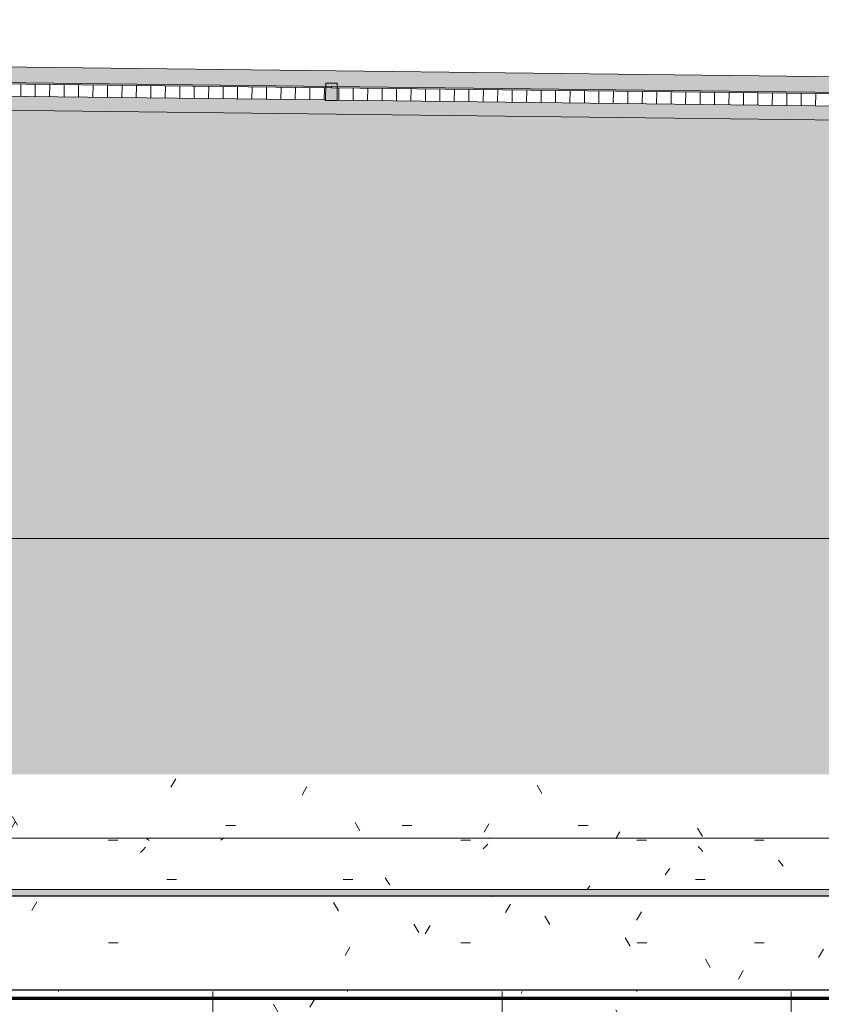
# Model space of a CAD drawing. Header units: millimetres. Extents: x -62758 to 78208, y -26429 to 33271.
# Tile 351 of 656: x -48668 to -45895, y 29861 to 33269. Entities that reach past the tile are written whole.
import ezdxf

# ---------------------------------------------------------------- set-up
doc = ezdxf.new("R2010")
doc.units = ezdxf.units.MM
for name, color, linetype, lineweight in [('A-DETL', 90, 'Continuous', 9), ('A-FLOR', 192, 'Continuous', 18), ('A-FLOR-PATT', 8, 'Continuous', 18), ('A-GENM', 13, 'Continuous', 9), ('A-GLAZ', 151, 'Continuous', 9), ('A-GLAZ-CURT', 52, 'Continuous', 9), ('A-GLAZ-CWMG', 51, 'Continuous', 9), ('A-GLAZ-SILL', 1, 'Continuous', 9), ('A-WALL', 113, 'Continuous', 18)]:
    doc.layers.add(name, color=color, linetype=linetype, lineweight=lineweight)
pattern_1 = [(0, (0, 0), (812.8, 203.2), [33.528, -576.072, 33.528, -576.072, -3251.2]), (0, (0, 0), (812.8, 203.2), [-1219.2, 33.528, -1185.672, 33.528, -576.072, -1422.4]), (0, (0, 0), (812.8, 203.2), [-3048, 33.528, -372.872, 33.528, -982.472]), (120, (304.8, 101.6), (-582.37636, 602.30545), [33.528, -576.072, 33.528, -576.072, -3251.2]), (120, (304.8, 101.6), (-582.37636, 602.30545), [-1219.2, 33.528, -1185.672, 33.528, -576.072, -1422.4]), (120, (304.8, 101.6), (-582.37636, 602.30545), [-3048, 33.528, -372.872, 33.528, -982.472]), (240, (406.4, 508), (-230.42364, -805.50545), [33.528, -576.072, 33.528, -576.072, -3251.2]), (240, (406.4, 508), (-230.42364, -805.50545), [-1219.2, 33.528, -1185.672, 33.528, -576.072, -1422.4]), (240, (406.4, 508), (-230.42364, -805.50545), [-3048, 33.528, -372.872, 33.528, -982.472])]

# ---------------------------------------------------------------- blocks, each defined once
blk = doc.blocks.new('FP_244-PLANTA DE IMPERMEABILIZAÇÃO - TÉRREO')
at = {"layer": 'A-GENM', "lineweight": 5}
for p, q in [((-47032.6, 30234.4), (-47032.7, 30234.4)), ((-47032.5, 30234.4), (-47032.6, 30234.4)), ((-47032.4, 30234.5), (-47032.5, 30234.4)), ((-47032.3, 30234.5), (-47032.4, 30234.5)), ((-47032.2, 30234.5), (-47032.3, 30234.5)), ((-47032.1, 30234.6), (-47032.2, 30234.5)), ((-47032, 30234.6), (-47032.1, 30234.6)), ((-47031.9, 30234.7), (-47032, 30234.6)), ((-47031.8, 30234.8), (-47031.9, 30234.7)), ((-47031.7, 30234.8), (-47031.8, 30234.8)), ((-47031.6, 30234.9), (-47031.7, 30234.8)), ((-47031.5, 30235), (-47031.6, 30234.9)), ((-47031.4, 30235.1), (-47031.5, 30235)), ((-47031.3, 30235.2), (-47031.4, 30235.1)), ((-47031.2, 30235.3), (-47031.3, 30235.2)), ((-47031.1, 30235.4), (-47031.2, 30235.3)), ((-47031, 30235.6), (-47031.1, 30235.4))]:
    blk.add_line(p, q, dxfattribs=at)
blk = doc.blocks.new('FP_245-PLANTA DE IMPERMEABILIZAÇÃO - TÉRREO')
at = {"layer": 'A-GENM', "lineweight": 5}
for p, q in [((-48216.3, 30437), (-48216.4, 30436.9)), ((-48216.4, 30436.9), (-48216.4, 30436.8)), ((-48216.2, 30437.1), (-48216.3, 30437)), ((-48216.1, 30437.2), (-48216.2, 30437.1)), ((-48216, 30437.2), (-48216.1, 30437.2)), ((-48215.9, 30437.3), (-48216, 30437.2)), ((-48215.8, 30437.3), (-48215.9, 30437.3)), ((-48215.7, 30437.4), (-48215.8, 30437.3)), ((-48215.6, 30437.4), (-48215.7, 30437.4)), ((-48215.5, 30437.4), (-48215.6, 30437.4)), ((-48215.4, 30437.5), (-48215.5, 30437.4)), ((-48215.3, 30437.5), (-48215.4, 30437.5)), ((-48215.2, 30437.5), (-48215.3, 30437.5)), ((-47977.8, 30437.5), (-47977.9, 30437.5)), ((-47977.7, 30437.5), (-47977.8, 30437.5)), ((-47977.6, 30437.4), (-47977.7, 30437.5)), ((-47977.5, 30437.4), (-47977.6, 30437.4)), ((-47977.4, 30437.3), (-47977.5, 30437.4)), ((-47977.5, 30437.4), (-47977.5, 30437.4)), ((-47977.3, 30437.3), (-47977.4, 30437.3)), ((-47977.2, 30437.2), (-47977.3, 30437.3)), ((-47977.1, 30437.2), (-47977.2, 30437.2)), ((-47977, 30437.1), (-47977.1, 30437.2)), ((-47976.9, 30437), (-47977, 30437.1)), ((-47976.8, 30436.9), (-47976.9, 30437)), ((-47976.7, 30436.8), (-47976.8, 30436.9)), ((-47043.2, 30436.9), (-47043.3, 30436.8)), ((-47043.1, 30437), (-47043.2, 30436.9)), ((-47043, 30437.1), (-47043.1, 30437)), ((-47042.9, 30437.2), (-47043, 30437.1)), ((-47042.8, 30437.2), (-47042.9, 30437.2)), ((-47042.7, 30437.3), (-47042.8, 30437.2)), ((-47042.6, 30437.3), (-47042.7, 30437.3)), ((-47042.5, 30437.4), (-47042.6, 30437.3)), ((-47042.4, 30437.4), (-47042.5, 30437.4)), ((-47042.3, 30437.4), (-47042.4, 30437.4)), ((-47042.2, 30437.5), (-47042.3, 30437.4)), ((-47042.1, 30437.5), (-47042.2, 30437.5)), ((-47042, 30437.5), (-47042.1, 30437.5))]:
    blk.add_line(p, q, dxfattribs=at)
blk = doc.blocks.new('FP_246-PLANTA DE IMPERMEABILIZAÇÃO - TÉRREO')
at = {"layer": 'A-GENM', "lineweight": 5}
for p, q in [((-47032.6, 30234.4), (-47032.7, 30234.4)), ((-47032.5, 30234.4), (-47032.6, 30234.4)), ((-47032.4, 30234.5), (-47032.5, 30234.4)), ((-47032.3, 30234.5), (-47032.4, 30234.5)), ((-47032.2, 30234.5), (-47032.3, 30234.5)), ((-47032.1, 30234.6), (-47032.2, 30234.5)), ((-47032, 30234.6), (-47032.1, 30234.6)), ((-47031.9, 30234.7), (-47032, 30234.6)), ((-47031.8, 30234.8), (-47031.9, 30234.7)), ((-47031.7, 30234.8), (-47031.8, 30234.8)), ((-47031.6, 30234.9), (-47031.7, 30234.8)), ((-47031.5, 30235), (-47031.6, 30234.9)), ((-47031.4, 30235.1), (-47031.5, 30235)), ((-47031.3, 30235.2), (-47031.4, 30235.1)), ((-47031.2, 30235.3), (-47031.3, 30235.2)), ((-47031.1, 30235.4), (-47031.2, 30235.3)), ((-47031, 30235.5), (-47031.1, 30235.4))]:
    blk.add_line(p, q, dxfattribs=at)
blk = doc.blocks.new('FP_247-PLANTA DE IMPERMEABILIZAÇÃO - TÉRREO')
at = {"layer": 'A-GENM', "lineweight": 5}
for p, q in [((-48216.3, 30436.9), (-48216.4, 30436.8)), ((-48216.2, 30437), (-48216.3, 30436.9)), ((-48216.1, 30437.1), (-48216.2, 30437)), ((-48216, 30437.2), (-48216.1, 30437.1)), ((-48215.9, 30437.2), (-48216, 30437.2)), ((-48215.8, 30437.3), (-48215.9, 30437.2)), ((-48215.7, 30437.3), (-48215.8, 30437.3)), ((-48215.6, 30437.4), (-48215.7, 30437.3)), ((-48215.5, 30437.4), (-48215.6, 30437.4)), ((-48215.4, 30437.5), (-48215.5, 30437.4)), ((-48215.3, 30437.5), (-48215.4, 30437.5)), ((-48215.2, 30437.5), (-48215.3, 30437.5)), ((-48215.1, 30437.5), (-48215.2, 30437.5)), ((-47977.9, 30437.5), (-47978, 30437.5)), ((-47978, 30437.5), (-47978, 30437.5)), ((-47977.8, 30437.5), (-47977.9, 30437.5)), ((-47977.7, 30437.4), (-47977.8, 30437.5)), ((-47977.6, 30437.4), (-47977.7, 30437.4)), ((-47977.5, 30437.4), (-47977.6, 30437.4)), ((-47977.4, 30437.3), (-47977.5, 30437.4)), ((-47977.3, 30437.3), (-47977.4, 30437.3)), ((-47977.2, 30437.2), (-47977.3, 30437.3)), ((-47977.1, 30437.1), (-47977.2, 30437.2)), ((-47977, 30437.1), (-47977.1, 30437.1)), ((-47976.9, 30437), (-47977, 30437.1)), ((-47976.8, 30436.9), (-47976.9, 30437)), ((-47976.7, 30436.8), (-47976.8, 30436.9)), ((-47043.2, 30436.9), (-47043.3, 30436.8)), ((-47043.1, 30437), (-47043.2, 30436.9)), ((-47043, 30437.1), (-47043.1, 30437)), ((-47042.9, 30437.2), (-47043, 30437.1)), ((-47042.8, 30437.2), (-47042.9, 30437.2)), ((-47042.7, 30437.3), (-47042.8, 30437.2)), ((-47042.6, 30437.3), (-47042.7, 30437.3)), ((-47042.5, 30437.4), (-47042.6, 30437.3)), ((-47042.4, 30437.4), (-47042.5, 30437.4)), ((-47042.3, 30437.4), (-47042.4, 30437.4)), ((-47042.2, 30437.5), (-47042.3, 30437.4)), ((-47042.1, 30437.5), (-47042.2, 30437.5)), ((-47042, 30437.5), (-47042.1, 30437.5))]:
    blk.add_line(p, q, dxfattribs=at)
blk = doc.blocks.new('FP_248-PLANTA DE IMPERMEABILIZAÇÃO - TÉRREO')
at = {"layer": 'A-GENM', "lineweight": 5}
for p, q in [((-47032.6, 30234.4), (-47032.7, 30234.4)), ((-47032.5, 30234.4), (-47032.6, 30234.4)), ((-47032.4, 30234.5), (-47032.5, 30234.4)), ((-47032.3, 30234.5), (-47032.4, 30234.5)), ((-47032.2, 30234.5), (-47032.3, 30234.5)), ((-47032.1, 30234.6), (-47032.2, 30234.5)), ((-47032, 30234.6), (-47032.1, 30234.6)), ((-47031.9, 30234.7), (-47032, 30234.6)), ((-47031.8, 30234.8), (-47031.9, 30234.7)), ((-47031.7, 30234.8), (-47031.8, 30234.8)), ((-47031.6, 30234.9), (-47031.7, 30234.8)), ((-47031.5, 30235), (-47031.6, 30234.9)), ((-47031.4, 30235.1), (-47031.5, 30235)), ((-47031.3, 30235.2), (-47031.4, 30235.1)), ((-47031.2, 30235.3), (-47031.3, 30235.2)), ((-47031.1, 30235.4), (-47031.2, 30235.3)), ((-47031, 30235.5), (-47031.1, 30235.4))]:
    blk.add_line(p, q, dxfattribs=at)
blk = doc.blocks.new('FP_249-PLANTA DE IMPERMEABILIZAÇÃO - TÉRREO')
at = {"layer": 'A-GENM', "lineweight": 5}
for p, q in [((-48216.3, 30436.9), (-48216.4, 30436.8)), ((-48216.2, 30437), (-48216.3, 30436.9)), ((-48216.1, 30437.1), (-48216.2, 30437)), ((-48216, 30437.2), (-48216.1, 30437.1)), ((-48215.9, 30437.2), (-48216, 30437.2)), ((-48215.8, 30437.3), (-48215.9, 30437.2)), ((-48215.7, 30437.3), (-48215.8, 30437.3)), ((-48215.6, 30437.4), (-48215.7, 30437.3)), ((-48215.5, 30437.4), (-48215.6, 30437.4)), ((-48215.4, 30437.4), (-48215.5, 30437.4)), ((-48215.3, 30437.5), (-48215.4, 30437.4)), ((-48215.2, 30437.5), (-48215.3, 30437.5)), ((-48215.1, 30437.5), (-48215.2, 30437.5)), ((-47977.9, 30437.5), (-47978, 30437.5)), ((-47977.8, 30437.5), (-47977.9, 30437.5)), ((-47977.7, 30437.5), (-47977.8, 30437.5)), ((-47977.6, 30437.4), (-47977.7, 30437.5)), ((-47977.5, 30437.4), (-47977.6, 30437.4)), ((-47977.4, 30437.3), (-47977.5, 30437.4)), ((-47977.3, 30437.3), (-47977.4, 30437.3)), ((-47977.2, 30437.2), (-47977.3, 30437.3)), ((-47977.1, 30437.2), (-47977.2, 30437.2)), ((-47977, 30437.1), (-47977.1, 30437.2)), ((-47976.9, 30437), (-47977, 30437.1)), ((-47976.8, 30436.9), (-47976.9, 30437)), ((-47976.7, 30436.8), (-47976.8, 30436.9)), ((-47043.1, 30436.9), (-47043.2, 30436.8)), ((-47043, 30437), (-47043.1, 30436.9)), ((-47042.9, 30437.1), (-47043, 30437)), ((-47042.8, 30437.2), (-47042.9, 30437.1)), ((-47042.7, 30437.2), (-47042.8, 30437.2)), ((-47042.6, 30437.3), (-47042.7, 30437.2)), ((-47042.5, 30437.3), (-47042.6, 30437.3)), ((-47042.4, 30437.4), (-47042.5, 30437.3)), ((-47042.3, 30437.4), (-47042.4, 30437.4)), ((-47042.2, 30437.4), (-47042.3, 30437.4)), ((-47042.1, 30437.5), (-47042.2, 30437.4)), ((-47042, 30437.5), (-47042.1, 30437.5)), ((-47041.9, 30437.5), (-47042, 30437.5))]:
    blk.add_line(p, q, dxfattribs=at)
blk = doc.blocks.new('FP_250-PLANTA DE IMPERMEABILIZAÇÃO - TÉRREO')
at = {"layer": 'A-GENM', "lineweight": 5}
for p, q in [((-47032.6, 30234.4), (-47032.7, 30234.4)), ((-47032.5, 30234.4), (-47032.6, 30234.4)), ((-47032.4, 30234.5), (-47032.5, 30234.4)), ((-47032.3, 30234.5), (-47032.4, 30234.5)), ((-47032.2, 30234.5), (-47032.3, 30234.5)), ((-47032.1, 30234.6), (-47032.2, 30234.5)), ((-47032, 30234.6), (-47032.1, 30234.6)), ((-47031.9, 30234.7), (-47032, 30234.6)), ((-47031.8, 30234.7), (-47031.9, 30234.7)), ((-47031.7, 30234.8), (-47031.8, 30234.7)), ((-47031.6, 30234.9), (-47031.7, 30234.8)), ((-47031.5, 30235), (-47031.6, 30234.9)), ((-47031.4, 30235.1), (-47031.5, 30235)), ((-47031.3, 30235.2), (-47031.4, 30235.1)), ((-47031.2, 30235.3), (-47031.3, 30235.2)), ((-47031.1, 30235.4), (-47031.2, 30235.3)), ((-47031, 30235.5), (-47031.1, 30235.4)), ((-47030.9, 30235.6), (-47031, 30235.5))]:
    blk.add_line(p, q, dxfattribs=at)
blk = doc.blocks.new('FP_251-PLANTA DE IMPERMEABILIZAÇÃO - TÉRREO')
at = {"layer": 'A-GENM', "lineweight": 5}
for p, q in [((-48216.3, 30436.9), (-48216.4, 30436.8)), ((-48216.2, 30437), (-48216.3, 30436.9)), ((-48216.1, 30437.1), (-48216.2, 30437)), ((-48216, 30437.2), (-48216.1, 30437.1)), ((-48215.9, 30437.2), (-48216, 30437.2)), ((-48215.8, 30437.3), (-48215.9, 30437.2)), ((-48215.7, 30437.3), (-48215.8, 30437.3)), ((-48215.6, 30437.4), (-48215.7, 30437.3)), ((-48215.5, 30437.4), (-48215.6, 30437.4)), ((-48215.4, 30437.4), (-48215.5, 30437.4)), ((-48215.3, 30437.5), (-48215.4, 30437.4)), ((-48215.2, 30437.5), (-48215.3, 30437.5)), ((-48215.1, 30437.5), (-48215.2, 30437.5)), ((-47977.9, 30437.5), (-47978, 30437.5)), ((-47977.8, 30437.5), (-47977.9, 30437.5)), ((-47977.7, 30437.4), (-47977.8, 30437.5)), ((-47977.6, 30437.4), (-47977.7, 30437.4)), ((-47977.5, 30437.4), (-47977.6, 30437.4)), ((-47977.4, 30437.3), (-47977.5, 30437.4)), ((-47977.3, 30437.3), (-47977.4, 30437.3)), ((-47977.2, 30437.2), (-47977.3, 30437.3)), ((-47977.1, 30437.2), (-47977.2, 30437.2)), ((-47977, 30437.1), (-47977.1, 30437.2)), ((-47976.9, 30437), (-47977, 30437.1)), ((-47976.8, 30436.9), (-47976.9, 30437)), ((-47976.7, 30436.8), (-47976.8, 30436.9)), ((-47043.1, 30436.9), (-47043.2, 30436.8)), ((-47043, 30437), (-47043.1, 30436.9)), ((-47042.9, 30437.1), (-47043, 30437)), ((-47042.8, 30437.2), (-47042.9, 30437.1)), ((-47042.7, 30437.2), (-47042.8, 30437.2)), ((-47042.6, 30437.3), (-47042.7, 30437.2)), ((-47042.5, 30437.3), (-47042.6, 30437.3)), ((-47042.4, 30437.4), (-47042.5, 30437.3)), ((-47042.3, 30437.4), (-47042.4, 30437.4)), ((-47042.2, 30437.4), (-47042.3, 30437.4)), ((-47042.1, 30437.5), (-47042.2, 30437.4)), ((-47042, 30437.5), (-47042.1, 30437.5)), ((-47041.9, 30437.5), (-47042, 30437.5))]:
    blk.add_line(p, q, dxfattribs=at)
blk = doc.blocks.new('FP_252-PLANTA DE IMPERMEABILIZAÇÃO - TÉRREO')
at = {"layer": 'A-GENM', "color": 130, "lineweight": 5}
blk.add_line((-49883, 30235.6), (-45261, 30235.6), dxfattribs=at)
at = {"layer": 'A-GENM', "lineweight": 5}
for p, q in [((-47032.6, 30234.4), (-47032.7, 30234.4)), ((-47032.5, 30234.4), (-47032.6, 30234.4)), ((-47032.4, 30234.5), (-47032.5, 30234.4)), ((-47032.3, 30234.5), (-47032.4, 30234.5)), ((-47032.2, 30234.5), (-47032.3, 30234.5)), ((-47032.1, 30234.6), (-47032.2, 30234.5)), ((-47032, 30234.6), (-47032.1, 30234.6)), ((-47031.9, 30234.7), (-47032, 30234.6)), ((-47031.8, 30234.7), (-47031.9, 30234.7)), ((-47031.7, 30234.8), (-47031.8, 30234.7)), ((-47031.6, 30234.9), (-47031.7, 30234.8)), ((-47031.5, 30235), (-47031.6, 30234.9)), ((-47031.4, 30235.1), (-47031.5, 30235)), ((-47031.3, 30235.2), (-47031.4, 30235.1)), ((-47031.2, 30235.3), (-47031.3, 30235.2)), ((-47031.1, 30235.4), (-47031.2, 30235.3)), ((-47031, 30235.5), (-47031.1, 30235.4)), ((-47030.9, 30235.6), (-47031, 30235.5)), ((-47030.8, 30235.8), (-47030.9, 30235.6)), ((-47030.7, 30235.9), (-47030.8, 30235.8)), ((-47030.6, 30236), (-47030.7, 30235.9)), ((-47030.5, 30236.2), (-47030.6, 30236)), ((-47030.4, 30236.3), (-47030.5, 30236.2)), ((-47030.3, 30236.5), (-47030.4, 30236.3)), ((-47030.2, 30236.6), (-47030.3, 30236.5)), ((-47030.1, 30236.8), (-47030.2, 30236.6)), ((-47030, 30237), (-47030.1, 30236.8)), ((-47029.9, 30237.2), (-47030, 30237)), ((-47029.8, 30237.3), (-47029.9, 30237.2))]:
    blk.add_line(p, q, dxfattribs=at)
blk = doc.blocks.new('FP_253-PLANTA DE IMPERMEABILIZAÇÃO - TÉRREO')
at = {"layer": 'A-GENM', "lineweight": 5}
for p, q in [((-48216.3, 30436.9), (-48216.4, 30436.8)), ((-48216.2, 30437), (-48216.3, 30436.9)), ((-48216.1, 30437.1), (-48216.2, 30437)), ((-48216, 30437.2), (-48216.1, 30437.1)), ((-48215.9, 30437.2), (-48216, 30437.2)), ((-48215.8, 30437.3), (-48215.9, 30437.2)), ((-48215.7, 30437.3), (-48215.8, 30437.3)), ((-48215.6, 30437.4), (-48215.7, 30437.3)), ((-48215.5, 30437.4), (-48215.6, 30437.4)), ((-48215.4, 30437.4), (-48215.5, 30437.4)), ((-48215.3, 30437.5), (-48215.4, 30437.4)), ((-48215.2, 30437.5), (-48215.3, 30437.5)), ((-48215.1, 30437.5), (-48215.2, 30437.5)), ((-47977.9, 30437.5), (-47978, 30437.5)), ((-47977.8, 30437.5), (-47977.9, 30437.5)), ((-47977.7, 30437.4), (-47977.8, 30437.5)), ((-47977.6, 30437.4), (-47977.7, 30437.4)), ((-47977.5, 30437.4), (-47977.6, 30437.4)), ((-47977.4, 30437.3), (-47977.5, 30437.4)), ((-47977.3, 30437.3), (-47977.4, 30437.3)), ((-47977.2, 30437.2), (-47977.3, 30437.3)), ((-47977.1, 30437.2), (-47977.2, 30437.2)), ((-47977, 30437.1), (-47977.1, 30437.2)), ((-47976.9, 30437), (-47977, 30437.1)), ((-47976.8, 30436.9), (-47976.9, 30437)), ((-47976.7, 30436.8), (-47976.8, 30436.9)), ((-47043.1, 30436.9), (-47043.2, 30436.8)), ((-47043, 30437), (-47043.1, 30436.9)), ((-47042.9, 30437.1), (-47043, 30437)), ((-47042.8, 30437.2), (-47042.9, 30437.1)), ((-47042.7, 30437.2), (-47042.8, 30437.2)), ((-47042.6, 30437.3), (-47042.7, 30437.2)), ((-47042.5, 30437.3), (-47042.6, 30437.3)), ((-47042.4, 30437.4), (-47042.5, 30437.3)), ((-47042.3, 30437.4), (-47042.4, 30437.4)), ((-47042.2, 30437.4), (-47042.3, 30437.4)), ((-47042.1, 30437.5), (-47042.2, 30437.4)), ((-47042, 30437.5), (-47042.1, 30437.5)), ((-47041.9, 30437.5), (-47042, 30437.5))]:
    blk.add_line(p, q, dxfattribs=at)
blk = doc.blocks.new('FP_254-PLANTA DE IMPERMEABILIZAÇÃO - TÉRREO')
at = {"layer": 'A-GENM', "lineweight": 5}
for p, q in [((-48225.2, 30432.5), (-48230.5, 30436.8)), ((-47962.6, 30436.8), (-47971.8, 30429.1)), ((-48361.6, 30429.5), (-48328.1, 30429.5)), ((-48232.6, 30404.7), (-48241, 30396.1)), ((-48220, 30428), (-48225.2, 30432.5)), ((-47142.4, 30429.5), (-47108.9, 30429.5)), ((-47056.3, 30407.8), (-47064.7, 30399.3)), ((-47048, 30415.9), (-47056.3, 30407.8)), ((-46532.8, 30429.5), (-46499.3, 30429.5)), ((-46312.6, 30399.1), (-46321, 30407.6)), ((-46126.4, 30429.5), (-46092.9, 30429.5)), ((-48241, 30396.1), (-48249.4, 30387.1)), ((-46304.2, 30390.3), (-46312.6, 30399.1)), ((-46418.4, 30331.6), (-46426.8, 30320.5)), ((-46035, 30350.1), (-46043.4, 30360.4)), ((-46026.6, 30339.5), (-46035, 30350.1)), ((-47395.7, 30286.6), (-47404, 30298.6)), ((-46426.8, 30320.5), (-46435.2, 30309.1)), ((-48158.4, 30293.6), (-48124.9, 30293.6)), ((-47548.8, 30293.6), (-47515.3, 30293.6)), ((-47387.3, 30274.4), (-47395.7, 30286.6)), ((-46696, 30271.7), (-46704, 30259.8)), ((-46329.6, 30293.6), (-46296.1, 30293.6))]:
    blk.add_line(p, q, dxfattribs=at)
blk = doc.blocks.new('FP_255-PLANTA DE IMPERMEABILIZAÇÃO - TÉRREO')
at = {"layer": 'A-GENM', "color": 130, "lineweight": 5}
blk.add_line((-45261, 30436.3), (-49883, 30436.3), dxfattribs=at)
at = {"layer": 'A-GENM', "lineweight": 5}
for p, q in [((-48216.3, 30436.9), (-48216.4, 30436.8)), ((-48216.2, 30437), (-48216.3, 30436.9)), ((-48216.1, 30437.1), (-48216.2, 30437)), ((-48216, 30437.2), (-48216.1, 30437.1)), ((-48215.9, 30437.2), (-48216, 30437.2)), ((-48215.8, 30437.3), (-48215.9, 30437.2)), ((-48215.7, 30437.3), (-48215.8, 30437.3)), ((-48215.6, 30437.4), (-48215.7, 30437.3)), ((-48215.5, 30437.4), (-48215.6, 30437.4)), ((-48215.4, 30437.4), (-48215.5, 30437.4)), ((-48215.3, 30437.5), (-48215.4, 30437.4)), ((-48215.2, 30437.5), (-48215.3, 30437.5)), ((-48215.1, 30437.5), (-48215.2, 30437.5)), ((-47977.9, 30437.5), (-47978, 30437.5)), ((-47977.8, 30437.5), (-47977.9, 30437.5)), ((-47977.7, 30437.4), (-47977.8, 30437.5)), ((-47977.6, 30437.4), (-47977.7, 30437.4)), ((-47977.5, 30437.4), (-47977.6, 30437.4)), ((-47977.4, 30437.3), (-47977.5, 30437.4)), ((-47977.3, 30437.2), (-47977.4, 30437.3)), ((-47977.4, 30437.3), (-47977.4, 30437.3)), ((-47977.2, 30437.2), (-47977.3, 30437.2)), ((-47977.1, 30437.1), (-47977.2, 30437.2)), ((-47977, 30437), (-47977.1, 30437.1)), ((-47976.9, 30436.9), (-47977, 30437)), ((-47976.8, 30436.8), (-47976.9, 30436.9)), ((-47043.1, 30436.9), (-47043.2, 30436.8)), ((-47043, 30437), (-47043.1, 30436.9)), ((-47042.9, 30437.1), (-47043, 30437)), ((-47042.8, 30437.2), (-47042.9, 30437.1)), ((-47042.7, 30437.2), (-47042.8, 30437.2)), ((-47042.6, 30437.3), (-47042.7, 30437.2)), ((-47042.5, 30437.3), (-47042.6, 30437.3)), ((-47042.4, 30437.4), (-47042.5, 30437.3)), ((-47042.3, 30437.4), (-47042.4, 30437.4)), ((-47042.2, 30437.4), (-47042.3, 30437.4)), ((-47042.1, 30437.5), (-47042.2, 30437.4)), ((-47042, 30437.5), (-47042.1, 30437.5)), ((-47041.9, 30437.5), (-47042, 30437.5))]:
    blk.add_line(p, q, dxfattribs=at)
blk = doc.blocks.new('Brises30 - Brises-4975851-PLANTA DE IMPERMEABILIZAÇÃO - TÉRREO')
at = {"layer": 'A-GENM', "lineweight": 5}
blk.add_hatch(color=41, dxfattribs=at).paths.add_polyline_path([(-49928, 30237.3), (-45261, 30237.3), (-45261, 30259.2), (-49944.8, 30259.2), (-49945.9, 30237.3)])
at = {"layer": 'A-GENM', "color": 130, "lineweight": 5}
blk.add_line((-45261, 30435.8), (-49883, 30435.8), dxfattribs=at)
at = {"layer": 'A-GENM', "color": 90}
for p, q in [((-45261, 30259.2), (-49985.2, 30259.2)), ((-49985.2, 30237.3), (-45261, 30237.3))]:
    blk.add_line(p, q, dxfattribs=at)
at = {"layer": 'A-GENM', "color": 130, "lineweight": 5}
for name in ['FP_255-PLANTA DE IMPERMEABILIZAÇÃO - TÉRREO', 'FP_254-PLANTA DE IMPERMEABILIZAÇÃO - TÉRREO', 'FP_245-PLANTA DE IMPERMEABILIZAÇÃO - TÉRREO', 'FP_247-PLANTA DE IMPERMEABILIZAÇÃO - TÉRREO', 'FP_249-PLANTA DE IMPERMEABILIZAÇÃO - TÉRREO', 'FP_251-PLANTA DE IMPERMEABILIZAÇÃO - TÉRREO', 'FP_253-PLANTA DE IMPERMEABILIZAÇÃO - TÉRREO', 'FP_252-PLANTA DE IMPERMEABILIZAÇÃO - TÉRREO', 'FP_244-PLANTA DE IMPERMEABILIZAÇÃO - TÉRREO', 'FP_250-PLANTA DE IMPERMEABILIZAÇÃO - TÉRREO', 'FP_246-PLANTA DE IMPERMEABILIZAÇÃO - TÉRREO', 'FP_248-PLANTA DE IMPERMEABILIZAÇÃO - TÉRREO']:
    blk.add_blockref(name, (0, 0), dxfattribs=at)
blk = doc.blocks.new('Painel de gradil - Painel de gradil-5668053-PLANTA DE IMPERMEABILIZAÇÃO - TÉRREO')
at = {"layer": 'A-GLAZ-CURT', "lineweight": 5}
blk.add_hatch(color=107, dxfattribs=at).paths.add_polyline_path([(1250, -5), (1249.4, 0), (-1250, 0), (-1250, -5), (1249.5, -5)])
h = blk.add_hatch(dxfattribs=at)
h.set_pattern_fill('FP_152', color=256, style=0, pattern_type=2)
h.set_pattern_definition([(0, (0, -143.74), (0, 141.421), []), (90, (0, -143.736), (-50, 3e-15), [])])
h.paths.add_polyline_path([(1230, -47.1), (1229.5, -5), (-1230, -5), (-1229.3, -47.1), (1230, -47.1)])
at = {"layer": 'A-GLAZ-CURT', "color": 170, "lineweight": 5}
for p, q in [((-1250, 0), (-1250, -5)), ((1250, 0), (-1250, 0)), ((1250, -5), (1250, 0)), ((-1250, -5), (1250, -5))]:
    blk.add_line(p, q, dxfattribs=at)
at = {"layer": 'A-GLAZ-CURT', "color": 130, "lineweight": 5}
blk.add_line((-1230, -47.1), (1230, -47.1), dxfattribs=at)
blk = doc.blocks.new('Montante retangular - montante retangular 60x40mm metal-5668038-PLANTA DE IMPERMEABILIZAÇÃO - TÉRREO')
at = {"layer": 'A-GLAZ-CWMG', "lineweight": 5}
h = blk.add_hatch(color=107, dxfattribs=at)
h.paths.add_polyline_path([(20, 49), (20, 5), (-20, 5.2), (-20, 49), (0.5, 49)])
h.paths.add_polyline_path([(20, 0), (20, -11), (-20, -11), (-20, 0), (0, 0)])
at = {"layer": 'A-GLAZ-CWMG', "color": 90}
for p, q in [((-20, 49), (20, 49)), ((-20, -11), (-20, 49)), ((20, 49), (20, -11)), ((20, -11), (-20, -11))]:
    blk.add_line(p, q, dxfattribs=at)
blk = doc.blocks.new('FP_360-PLANTA DE IMPERMEABILIZAÇÃO - TÉRREO')
at = {"layer": 'A-GLAZ-SILL', "color": 130, "lineweight": 5}
blk.add_line((1775, 107.5), (-1775, 107.5), dxfattribs=at)
at = {"layer": 'A-GLAZ-SILL', "lineweight": 5}
for p, q in [((1775, 106.4), (-1775, 106.4)), ((-1000, 106.4), (-1000, 101)), ((0, 106.4), (0, 101)), ((1000, 106.4), (1000, 101))]:
    blk.add_line(p, q, dxfattribs=at)
blk = doc.blocks.new('CC_PEITORIL - PEITORIL-5520912-PLANTA DE IMPERMEABILIZAÇÃO - TÉRREO')
at = {"layer": 'A-GLAZ-SILL', "lineweight": 5}
h = blk.add_hatch(dxfattribs=at)
h.set_pattern_fill('FP_189', color=256, style=0, pattern_type=2)
h.set_pattern_definition([(0, (47533.37, -29804.38), (812.8, 203.2), [33.528, -576.072, 33.528, -3827.272]), (0, (47533.37, -29804.38), (812.8, 203.2), [-643.128, -576.072, 33.528, -1185.672, -2032]), (0, (47533.37, -29804.38), (812.8, 203.2), [-2438.4, 33.528, -576.072, 33.528, -1388.872]), (0, (47533.37, -29804.38), (812.8, 203.2), [-3081.528, -372.872, 33.528, -982.472]), (120, (47838.17, -29702.78), (-582.37636, 602.30545), [33.528, -576.072, 33.528, -3827.272]), (120, (47838.17, -29702.78), (-582.37636, 602.30545), [-643.128, -576.072, 33.528, -1185.672, -2032]), (120, (47838.17, -29702.78), (-582.37636, 602.30545), [-2438.4, 33.528, -576.072, 33.528, -1388.872]), (120, (47838.17, -29702.78), (-582.37636, 602.30545), [-3081.528, -372.872, 33.528, -982.472]), (240, (47939.77, -29296.38), (-230.42364, -805.50545), [33.528, -576.072, 33.528, -3827.272]), (240, (47939.77, -29296.38), (-230.42364, -805.50545), [-643.128, -576.072, 33.528, -1185.672, -2032]), (240, (47939.77, -29296.38), (-230.42364, -805.50545), [-2438.4, 33.528, -576.072, 33.528, -1388.872]), (240, (47939.77, -29296.38), (-230.42364, -805.50545), [-3081.528, -372.872, 33.528, -982.472])])
h.paths.add_polyline_path([(1750, -17.5), (1750, 77.5), (1775, 77.5), (1775, 101), (-1775, 101), (-1775, 77.5), (-1750, 77.5), (-1750, -17.5), (1720, -17.5)])
h = blk.add_hatch(dxfattribs=at)
h.set_pattern_fill('FP_55', color=256, style=0, pattern_type=2)
h.set_pattern_definition([(180, (0, 11.7), (1e-13, -1000), []), (270, (0, 11.7), (1000, 6e-14), [])])
h.paths.add_polyline_path([(1750, -17.5), (1750, 77.5), (1775, 77.5), (1775, 101), (-1775, 101), (-1775, 77.5), (-1750, 77.5), (-1750, -17.5), (1720, -17.5)])
at = {"layer": 'A-GLAZ', "color": 130, "lineweight": 5}
blk.add_blockref('FP_360-PLANTA DE IMPERMEABILIZAÇÃO - TÉRREO', (0, 0), dxfattribs=at)
blk = doc.blocks.new('BE-PMSa-MOD-ARQ-ESCOLA-EX-000-R_0056_rvt-1-PLANTA DE IMPERMEABILIZAÇÃO - TÉRREO')
at = {"layer": 'A-FLOR-PATT', "lineweight": 5}
h = blk.add_hatch(dxfattribs=at)
h.set_pattern_fill('FP_7', color=31, style=0, pattern_type=2)
h.set_pattern_definition(pattern_1)
h.paths.add_polyline_path([(-10009.9, -25663.4), (-10008.9, -25624.4), (-10008, -25624.4), (-10008, -24137.9), (-10009.9, -24137.9), (-10009.9, -24097.9), (-10019.9, -24097.9), (-10019.9, -24017.9), (-9999.9, -24017.9), (-9999.9, -23992.9), (-9967.4, -23992.9), (-9967.4, -23902.2), (-60207.5, -23902.2), (-60207.5, 2852.9), (-58704.3, 2852.9), (-58704.3, 3646), (-59113, 3646), (-59113, 3686), (-58704.3, 3686), (-58704.3, 5586), (-59113, 5586), (-59113, 5626), (-58704.3, 5626), (-58704.3, 31473.9), (-39533.5, 31473.9), (-39533.5, 32847.3), (-62607.5, 33119.3), (-62607.5, -24616.4), (-10625.5, -25651.1)])
h.paths.add_polyline_path([(-56606.3, 16894.4), (-56108, 16894.4), (-56108, 20749.4), (-57852.4, 20749.4), (-57852.4, 20532.9), (-57947, 20532.9), (-57947, 17015.4), (-57852.4, 17015.4), (-57852.4, 16894.4), (-57628.1, 16894.4)])
h = blk.add_hatch(dxfattribs=at)
h.set_pattern_fill('FP_4', color=215, style=0, pattern_type=2)
h.set_pattern_definition(pattern_1)
h.paths.add_polyline_path([(-9894.9, -23902.2), (-9894.9, -23327.9), (-9939.9, -23327.9), (-9939.9, -23357.9), (-10019.9, -23357.9), (-10019.9, -23327.9), (-26607, -23327.9), (-26607, -23325.4), (-59610, -23325.4), (-59610, 2311.5), (-59500, 2311.5), (-59500, 2401), (-59098, 2401), (-59098, 2311.5), (-58107, 2311.5), (-58107, 7537.9), (-58235.9, 7537.9), (-58235.9, 7975.9), (-58107, 7975.9), (-58107, 15242.9), (-58235.9, 15242.9), (-58235.9, 15680.9), (-58107, 15680.9), (-58107, 16678.4), (-58186.4, 16678.4), (-58186.4, 17015.4), (-58107, 17015.4), (-58107, 20532.9), (-58186.4, 20532.9), (-58186.4, 20869.9), (-58107, 20869.9), (-58107, 21622.4), (-58235.9, 21622.4), (-58235.9, 22060.4), (-58107, 22060.4), (-58107, 29481.7), (-58238.4, 29481.7), (-58238.4, 29927), (-58107, 29927), (-58107, 30838.5), (-57817, 30838.5), (-57817, 30656.9), (-45242, 30657), (-45242, 30838.5), (-44952, 30838.5), (-44952, 30656.9), (-44949.5, 30656.9), (-44949.5, 29918.5), (-44820.5, 29918.5), (-44820.5, 29879.1), (-41729.5, 29879.1), (-41729.5, 29893.7), (-41622, 29893.7), (-41622, 30838.5), (-41332, 30838.5), (-41332, 30655.3), (-33747, 30655.6), (-33747, 30838.5), (-33457, 30839.5), (-33457, 31473.9), (-58704.3, 31473.9), (-58704.3, 5626), (-58173, 5626), (-58173, 5586), (-58704.3, 5586), (-58704.3, 3686), (-58173, 3686), (-58173, 3646), (-58704.3, 3646), (-58704.3, 2852.9), (-60207.5, 2852.9), (-60207.5, -23902.2), (-9967.4, -23902.2)])
h.paths.add_polyline_path([(-26295.4, -23618.8), (-26321.3, -23615.4), (-26345.4, -23605.4), (-26366.1, -23589.5), (-26382, -23568.8), (-26392, -23544.7), (-26395.4, -23518.8), (-26392, -23493), (-26382, -23468.8), (-26366.1, -23448.1), (-26345.4, -23432.2), (-26321.3, -23422.2), (-26295.4, -23418.8), (-26269.5, -23422.2), (-26245.4, -23432.2), (-26224.7, -23448.1), (-26208.8, -23468.8), (-26198.8, -23493), (-26195.4, -23518.8), (-26198.8, -23544.7), (-26208.8, -23568.8), (-26224.7, -23589.5), (-26245.4, -23605.4), (-26269.5, -23615.4)])
h.paths.add_polyline_path([(-41607, 29876.6), (-41578, 29876.6), (-41578, 29878.7), (-41607, 29878.4)])
h.paths.add_polyline_path([(-58123.8, 29876.7), (-58107, 29876.7), (-58107.8, 29882), (-58193.4, 29882), (-58193.4, 29876.7), (-58139, 29876.7)])
h.paths.add_polyline_path([(-43358, 31038.4), (-43355.4, 31036), (-43354.2, 31038.4), (-43356.8, 31038.4)])
h.paths.add_polyline_path([(-43359.8, 31038.4), (-43356.8, 31036.1), (-43359, 31038.4)])
h.paths.add_polyline_path([(-43358, 31088.4), (-43354.2, 31089.5), (-43355.5, 31090.7), (-43356.8, 31089.5)])
h.paths.add_polyline_path([(-43359, 31088.4), (-43358, 31088.4), (-43358, 31089.7)])
h.paths.add_polyline_path([(-43355.5, 31120.6), (-43358, 31118.6), (-43353.6, 31118.4), (-43353.6, 31119.4), (-43354.9, 31120.3)])
h.paths.add_polyline_path([(-43351.1, 31038.4), (-43353, 31038.4), (-43352.9, 31036.4), (-43351.9, 31037.5)])
h.paths.add_polyline_path([(-43355.5, 31007.2), (-43360.1, 31008.9), (-43360.4, 31016.3), (-43359.8, 31023.3), (-43360.3, 31032.7), (-43360.5, 31038.4), (-43359.8, 31088.4), (-43359, 31088.4), (-43360.4, 31103.9), (-43359.5, 31115.6), (-43359.8, 31117.8), (-43354.2, 31120.2), (-43351.1, 31119.1), (-43351.9, 31118.3), (-43351.9, 31117.4), (-43350.5, 31108.4), (-43351.2, 31093.1), (-43351, 31088.4), (-43350.5, 31088.4), (-43351.3, 31008), (-43354.7, 31007.3)])
h = blk.add_hatch(dxfattribs=at)
h.set_pattern_fill('FP_4', color=215, style=0, pattern_type=2)
h.set_pattern_definition(pattern_1)
h.paths.add_polyline_path([(-53030.1, 29881.9), (-50241, 29881.9), (-50241, 30309.4), (-50250.3, 30309.4), (-50250.3, 30235.6), (-57796.4, 30236.3), (-57796.4, 30309.4), (-57817, 30309.4), (-57817, 29927), (-57819.5, 29927), (-57819.5, 29881.9), (-53541, 29881.9)])
h.paths.add_polyline_path([(-49453.8, 29881.9), (-49308.4, 29881.9), (-49308.4, 29911.9), (-45758.4, 29911), (-45758.4, 29881.9), (-45239.5, 29881.9), (-45239.5, 29918.5), (-45242, 29918.9), (-45242, 30309.4), (-45261, 30309.4), (-45261, 30235.6), (-49883, 30235.6), (-49883, 29881.9), (-49853.2, 29881.9)])
h.paths.add_polyline_path([(-45602.8, 29888), (-45609, 29889.7), (-45611.6, 29891.7), (-45614.8, 29897.3), (-45613.9, 29905.4), (-45610.5, 29910), (-45606, 29912.6), (-45599.5, 29912.6), (-45593.5, 29908.6), (-45590.7, 29903.8), (-45590.7, 29897.3), (-45593.9, 29891.7), (-45599.5, 29888.4)])
h.paths.add_polyline_path([(-45532.1, 29965.8), (-45557.9, 29969.2), (-45582.1, 29979.2), (-45602.8, 29995.1), (-45618.7, 30015.8), (-45628.7, 30039.9), (-45632.1, 30065.8), (-45628.7, 30091.7), (-45618.7, 30115.8), (-45602.8, 30136.5), (-45582.1, 30152.4), (-45557.9, 30162.4), (-45532.1, 30165.8), (-45506.2, 30162.4), (-45482.1, 30152.4), (-45461.4, 30136.5), (-45445.5, 30115.8), (-45435.5, 30091.7), (-45432.1, 30065.8), (-45435.5, 30039.9), (-45445.5, 30015.8), (-45461.4, 29995.1), (-45482.1, 29979.2), (-45506.2, 29969.2)])
h.paths.add_polyline_path([(-45261, 30379), (-45242, 30379), (-45242, 30656.9), (-49883, 30656.9), (-49883, 30436.3), (-45261, 30435.8), (-45261, 30399.1)])
h.paths.add_polyline_path([(-50241, 30379), (-50241, 30656.9), (-57817, 30656.9), (-57817, 30379), (-57796.4, 30379), (-57796.4, 30436.3), (-50250.3, 30435.8), (-50250.3, 30379)])
at = {"layer": 'A-WALL', "lineweight": 5}
h = blk.add_hatch(color=50, dxfattribs=at)
h.paths.add_polyline_path([(24791.8, 32089.1), (24793.4, 32135.5), (24785.4, 32136.2), (24755.6, 32136.5), (24755.6, 32138.5), (22425.4, 32165.9), (22425.3, 32164), (22385.3, 32164.5), (22385.3, 32166.4), (19925.5, 32195.4), (19925.5, 32193.5), (19885.5, 32193.9), (19885.5, 32195.9), (17425.7, 32224.9), (17425.7, 32222.9), (17385.7, 32223.4), (17385.7, 32225.3), (14925.9, 32254.3), (14925.9, 32252.4), (14885.9, 32252.9), (14885.9, 32254.8), (12426, 32283.8), (12426, 32281.9), (12386, 32282.3), (12386, 32284.3), (9926.2, 32313.3), (9926.2, 32311.3), (9886.2, 32311.8), (9886.2, 32313.7), (7426.4, 32342.7), (7426.4, 32340.8), (7386.4, 32341.3), (7386.4, 32343.2), (4926.6, 32372.2), (4926.5, 32370.3), (4886.5, 32370.7), (4886.5, 32372.7), (2426.7, 32401.7), (2426.7, 32399.7), (2386.7, 32400.2), (2386.7, 32402.1), (-73.1, 32431.1), (-73.1, 32429.2), (-113.1, 32429.7), (-113.1, 32431.6), (-2572.9, 32460.6), (-2572.9, 32458.7), (-2612.9, 32458.7), (-2612.9, 32461.1), (-5072.7, 32490.1), (-5072.8, 32488.1), (-5112.8, 32488.6), (-5112.8, 32490.5), (-7572.6, 32519.5), (-7572.6, 32517.6), (-7612.6, 32518.1), (-7612.6, 32520), (-10072.4, 32549), (-10072.4, 32547.1), (-10112.4, 32547.5), (-10112.4, 32549.5), (-12572.2, 32578.5), (-12572.2, 32576.5), (-12612.2, 32577), (-12612.2, 32578.9), (-15072, 32607.9), (-15072.1, 32606), (-15112.1, 32606.5), (-15112.1, 32608.4), (-17571.9, 32637.4), (-17571.9, 32635.5), (-17611.9, 32635.9), (-17611.9, 32637.9), (-20071.7, 32666.9), (-20071.7, 32664.9), (-20111.7, 32665.4), (-20111.7, 32667.3), (-22571.5, 32696.3), (-22571.5, 32694.4), (-22611.5, 32694.9), (-22611.5, 32696.8), (-25071.3, 32725.8), (-25071.4, 32723.9), (-25111.4, 32724.3), (-25111.4, 32726.3), (-27571.2, 32755.3), (-27571.2, 32753.3), (-27611.2, 32753.8), (-27611.2, 32755.7), (-30071, 32784.7), (-30071, 32782.8), (-30111, 32783.3), (-30111, 32785.2), (-32570.8, 32814.2), (-32570.9, 32812.3), (-32610.8, 32812.7), (-32610.8, 32814.7), (-35070.7, 32843.7), (-35070.7, 32841.7), (-35110.7, 32842.2), (-35110.7, 32844.1), (-37570.5, 32873.1), (-37570.5, 32871.2), (-37610.5, 32871.7), (-37610.5, 32873.6), (-40070.3, 32902.6), (-40070.3, 32900.7), (-40110.3, 32901.1), (-40110.3, 32903.1), (-42570.1, 32932.1), (-42570.2, 32930.1), (-42610.2, 32930.6), (-42610.2, 32932.5), (-45070, 32961.5), (-45070, 32959.6), (-45110, 32960.1), (-45110, 32962), (-47569.8, 32991), (-47569.8, 32989.1), (-47609.8, 32989.5), (-47609.8, 32991.5), (-50069.6, 33020.5), (-50069.6, 33018.5), (-50109.6, 33019), (-50109.6, 33020.9), (-52569.4, 33049.9), (-52569.5, 33048), (-52609.5, 33048.5), (-52609.5, 33050.4), (-55069.3, 33079.4), (-55069.3, 33077.5), (-55109.3, 33077.9), (-55109.3, 33079.9), (-57569.1, 33108.8), (-57569.1, 33106.9), (-57609.1, 33107.4), (-57609.1, 33109.3), (-60068.9, 33138.3), (-60068.9, 33136.4), (-60108.9, 33136.9), (-60108.9, 33138.8), (-62568.7, 33167.8), (-62568.8, 33165.9), (-62607.5, 33165.9), (-62607.5, 33119.3), (24115.6, 32097.1)])
h.paths.add_polyline_path([(24756.2, 32185.5), (24756.3, 32196.5), (24796.3, 32196.3), (24796.2, 32239.1), (-62607.5, 33269.3), (-62607.5, 33226.3), (-62568.1, 33225.8), (-62568.1, 33214.8), (-60108.4, 33185.9), (-60108.2, 33196.9), (-60068.2, 33196.4), (-60068.2, 33185.4), (-57608.5, 33156.4), (-57608.4, 33167.4), (-57568.4, 33166.9), (-57568.4, 33155.9), (-55108.7, 33126.9), (-55108.6, 33137.9), (-55068.6, 33137.4), (-55068.6, 33126.4), (-52608.9, 33097.5), (-52608.8, 33108.5), (-52568.8, 33108), (-52568.8, 33097), (-50109.1, 33068), (-50108.9, 33079), (-50068.9, 33078.5), (-50068.9, 33067.5), (-47609.2, 33038.5), (-47609.1, 33049.5), (-47569.1, 33049.1), (-47569.1, 33038.1), (-45109.4, 33009.1), (-45109.3, 33020.1), (-45069.3, 33019.6), (-45069.3, 33008.6), (-42609.6, 32979.6), (-42609.4, 32990.6), (-42569.4, 32990.1), (-42569.4, 32979.1), (-40109.7, 32950.1), (-40109.6, 32961.1), (-40069.6, 32960.7), (-40069.6, 32949.7), (-37609.9, 32920.7), (-37609.8, 32931.7), (-37569.8, 32931.2), (-37569.8, 32920.2), (-35110.1, 32891.2), (-35110, 32902.2), (-35070, 32901.7), (-35070, 32890.7), (-32610.3, 32861.7), (-32610.1, 32872.7), (-32570.1, 32872.3), (-32570.1, 32861.3), (-30110.4, 32832.3), (-30110.3, 32843.3), (-30070.3, 32842.8), (-30070.3, 32831.8), (-27610.6, 32802.8), (-27610.5, 32813.8), (-27570.5, 32813.3), (-27570.5, 32802.3), (-25110.8, 32773.3), (-25110.7, 32784.3), (-25070.7, 32783.9), (-25070.7, 32772.9), (-22611, 32743.9), (-22610.8, 32754.9), (-22570.8, 32754.4), (-22570.8, 32743.4), (-20111.1, 32714.4), (-20111, 32725.4), (-20071, 32724.9), (-20071, 32713.9), (-17611.3, 32684.9), (-17611.2, 32695.9), (-17571.2, 32695.5), (-17571.2, 32684.5), (-15111.5, 32655.5), (-15111.4, 32666.5), (-15071.4, 32666), (-15071.4, 32655), (-12611.7, 32626), (-12611.5, 32637), (-12571.5, 32636.5), (-12571.5, 32625.5), (-10111.8, 32596.5), (-10111.7, 32607.5), (-10071.7, 32607.1), (-10071.7, 32596.1), (-7612, 32567.1), (-7611.9, 32578.1), (-7571.9, 32577.6), (-7571.9, 32566.6), (-5112.2, 32537.6), (-5112.1, 32548.6), (-5072.1, 32548.1), (-5072.1, 32537.1), (-2612.4, 32508.1), (-2612.2, 32519.1), (-2572.2, 32518.7), (-2572.2, 32507.7), (-112.5, 32478.7), (-112.4, 32489.7), (-72.4, 32489.2), (-72.4, 32478.2), (2387.3, 32449.2), (2387.4, 32460.2), (2427.4, 32459.7), (2427.4, 32448.7), (4887.1, 32419.7), (4887.3, 32430.7), (4927.3, 32430.3), (4927.3, 32419.3), (7387, 32390.3), (7387.1, 32401.3), (7427.1, 32400.8), (7427.1, 32389.8), (9886.8, 32360.8), (9886.9, 32371.8), (9926.9, 32371.3), (9926.9, 32360.3), (12386.6, 32331.3), (12386.7, 32342.3), (12426.7, 32341.9), (12426.7, 32330.9), (14886.4, 32301.9), (14886.6, 32312.9), (14926.6, 32312.4), (14926.6, 32301.4), (17386.3, 32272.4), (17386.4, 32283.4), (17426.4, 32282.9), (17426.4, 32271.9), (19886.1, 32242.9), (19886.2, 32253.9), (19926.2, 32253.5), (19926.2, 32242.5), (22385.9, 32213.5), (22386, 32224.5), (22426, 32224), (22426, 32213), (24755.6, 32185.5)])
at = {"layer": 'A-FLOR', "color": 170, "lineweight": 5}
blk.add_line((-33457, 31473.9), (-58704.3, 31473.9), dxfattribs=at)
at = {"layer": 'A-WALL', "color": 170, "lineweight": 5}
for p, q in [((-62607.5, 33269.3), (24796.8, 32239.1)), ((23482, 32104.6), (-62607.5, 33119.3))]:
    blk.add_line(p, q, dxfattribs=at)
at = {"layer": 'A-GENM', "color": 170, "lineweight": 5}
blk.add_blockref('Brises30 - Brises-4975851-PLANTA DE IMPERMEABILIZAÇÃO - TÉRREO', (0, 0), dxfattribs=at)
at = {"layer": 'A-GLAZ', "color": 170, "lineweight": 5}
blk.add_blockref('CC_PEITORIL - PEITORIL-5520912-PLANTA DE IMPERMEABILIZAÇÃO - TÉRREO', (-47533.4, 29804.4), dxfattribs=at)
at = {"layer": 'A-GLAZ-CURT', "color": 170, "lineweight": 5, "rotation": 359.3246763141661}
for p in [(-48839.1, 33053), (-46339.3, 33023.6)]:
    blk.add_blockref('Painel de gradil - Painel de gradil-5668053-PLANTA DE IMPERMEABILIZAÇÃO - TÉRREO', p, dxfattribs=at)
at = {"layer": 'A-GLAZ-CWMG', "color": 170, "lineweight": 5, "extrusion": (0, 0, -1), "rotation": 180.6753236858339}
blk.add_blockref('Montante retangular - montante retangular 60x40mm metal-5668038-PLANTA DE IMPERMEABILIZAÇÃO - TÉRREO', (47589.2, 33038.3), dxfattribs=at)

msp = doc.modelspace()

# ---------------------------------------------------------------- linework, layer by layer
at = {"layer": 'A-DETL', "lineweight": 70}
msp.add_line((-45242, 29881.9), (-49883, 29881.9), dxfattribs=at)

# ---------------------------------------------------------------- block references
at = {"lineweight": 5}
msp.add_blockref('BE-PMSa-MOD-ARQ-ESCOLA-EX-000-R_0056_rvt-1-PLANTA DE IMPERMEABILIZAÇÃO - TÉRREO', (0, 0), dxfattribs=at)

doc.saveas('drawing.dxf')
